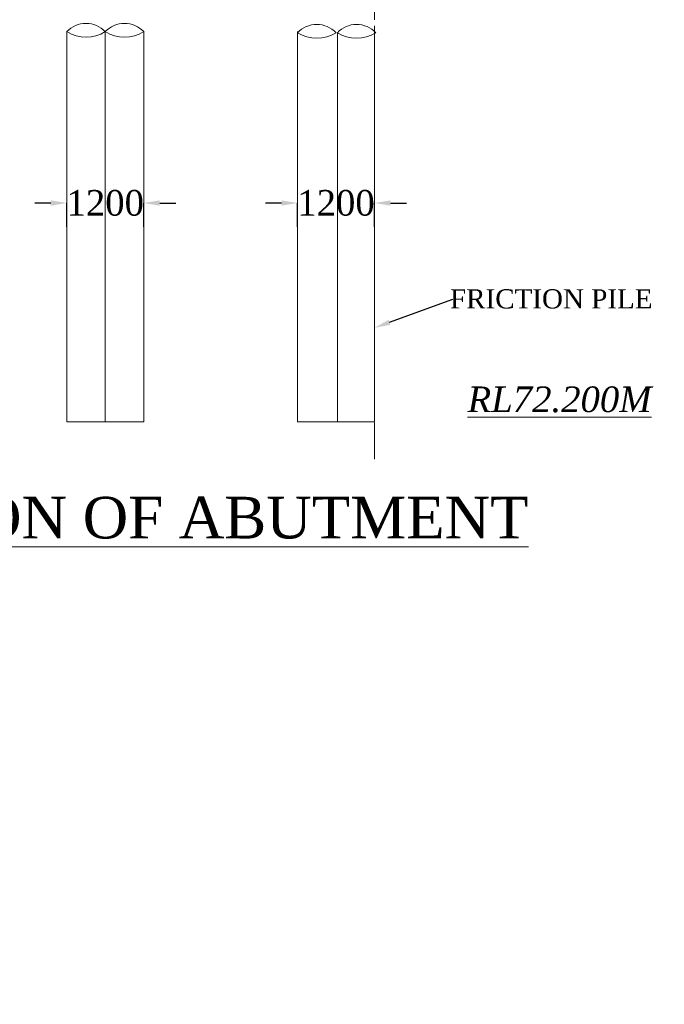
# Model space of a CAD drawing. Header units: millimetres. Extents: x -20950785 to 389010297, y -11535949 to 14056629.
# Tile 595 of 654: x 20117074 to 20137186, y -374468 to -343731. Entities that reach past the tile are written whole.
import ezdxf
from ezdxf import colors
from ezdxf.entities.mleader import LeaderData, LeaderLine
from ezdxf.math import Vec2, Vec3

# ---------------------------------------------------------------- set-up
doc = ezdxf.new("R2010")
doc.units = ezdxf.units.MM
doc.header["$LTSCALE"] = 60
doc.header["$MEASUREMENT"] = 0
doc.linetypes.add('CENTER2', pattern=[28.575, 19.05, -3.175, 3.175, -3.175])
doc.layers.add('TEX', color=6, linetype='Continuous')
doc.layers.add('TEXT', color=7, linetype='Continuous')
doc.styles.add('PDF Arial Bold', font='times.ttf')
doc.dimstyles.get("Standard").update_dxf_attribs({"dimtxt": 400, "dimasz": 215, "dimexe": 0.18, "dimexo": 0.0625, "dimgap": 0.09, "dimtad": 0, "dimtih": 1, "dimtoh": 1, "dimdec": 0, "dimzin": 4, "dimdsep": 46, "dimtxsty": 'Standard', "dimblk": 'OPEN90', "dimcen": 0, "dimadec": 0, "dimazin": 1, "dimtfac": 1, "dimtdec": 0, "dimtix": 1, "dimtofl": 0, "dimtmove": 0, "dimatfit": 3, "dimldrblk": 'OPEN30', "dimfxl": 1, "dimtolj": 1, "dimtzin": 0, "dimarcsym": 0})

# ---------------------------------------------------------------- blocks, each defined once
blk = doc.blocks.new('*D4042')
at = {"color": 0, "linetype": 'Continuous', "lineweight": -2, "ltscale": 2, "transparency": 16777216}
for p, q in [((20118043, -349454), (20117543, -349454)), ((20118543, -350197), (20118543, -349454)), ((20120943, -350197), (20120943, -349454)), ((20121443, -349454), (20121943, -349454))]:
    blk.add_line(p, q, dxfattribs=at)
at = {"color": 0, "linetype": 'Continuous', "lineweight": 9, "ltscale": 2, "transparency": 16777216}
for points in [[(20118043, -349371), (20118043, -349537), (20118543, -349454)], [(20121443, -349371), (20121443, -349537), (20120943, -349454)]]:
    blk.add_solid(points, dxfattribs=at)
at = {"layer": 'Defpoints', "color": 0, "linetype": 'Continuous', "lineweight": 9, "ltscale": 2, "transparency": 16777216}
for p in [(20120943, -349454), (20118543, -350197), (20120943, -350197)]:
    blk.add_point(p, dxfattribs=at)
at = {"color": 0, "linetype": 'Continuous', "lineweight": 9, "ltscale": 2, "transparency": 16777216, "insert": (20119743, -349454), "char_height": 500, "attachment_point": 5, "style": 'PDF Arial Bold'}
blk.add_mtext('\\A1;{\\H1.6x;1200}', dxfattribs=at)
blk = doc.blocks.new('*D4043')
at = {"color": 0, "linetype": 'Continuous', "lineweight": -2, "ltscale": 2, "transparency": 16777216}
for p, q in [((20118043, -349454), (20117543, -349454)), ((20118543, -350197), (20118543, -349454)), ((20120943, -350197), (20120943, -349454)), ((20121443, -349454), (20121943, -349454))]:
    blk.add_line(p, q, dxfattribs=at)
at = {"color": 0, "linetype": 'Continuous', "lineweight": 9, "ltscale": 2, "transparency": 16777216}
for points in [[(20118043, -349371), (20118043, -349537), (20118543, -349454)], [(20121443, -349371), (20121443, -349537), (20120943, -349454)]]:
    blk.add_solid(points, dxfattribs=at)
at = {"layer": 'Defpoints', "color": 0, "linetype": 'Continuous', "lineweight": 9, "ltscale": 2, "transparency": 16777216}
for p in [(20120943, -349454), (20118543, -350197), (20120943, -350197)]:
    blk.add_point(p, dxfattribs=at)
at = {"color": 0, "linetype": 'Continuous', "lineweight": 9, "ltscale": 2, "transparency": 16777216, "insert": (20119743, -349454), "char_height": 500, "attachment_point": 5, "style": 'PDF Arial Bold'}
blk.add_mtext('\\A1;{\\H1.6x;1200}', dxfattribs=at)
blk = doc.blocks.new('*D4044')
at = {"color": 0, "linetype": 'Continuous', "lineweight": -2, "ltscale": 2, "transparency": 16777216}
for p, q in [((20118043, -349454), (20117543, -349454)), ((20118543, -350197), (20118543, -349454)), ((20120943, -350197), (20120943, -349454)), ((20121443, -349454), (20121943, -349454))]:
    blk.add_line(p, q, dxfattribs=at)
at = {"color": 0, "linetype": 'Continuous', "lineweight": 9, "ltscale": 2, "transparency": 16777216}
for points in [[(20118043, -349371), (20118043, -349537), (20118543, -349454)], [(20121443, -349371), (20121443, -349537), (20120943, -349454)]]:
    blk.add_solid(points, dxfattribs=at)
at = {"layer": 'Defpoints', "color": 0, "linetype": 'Continuous', "lineweight": 9, "ltscale": 2, "transparency": 16777216}
for p in [(20120943, -349454), (20118543, -350197), (20120943, -350197)]:
    blk.add_point(p, dxfattribs=at)
at = {"color": 0, "linetype": 'Continuous', "lineweight": 9, "ltscale": 2, "transparency": 16777216, "insert": (20119743, -349454), "char_height": 500, "attachment_point": 5, "style": 'PDF Arial Bold'}
blk.add_mtext('\\A1;{\\H1.6x;1200}', dxfattribs=at)
blk = doc.blocks.new('*D4045')
at = {"color": 0, "linetype": 'Continuous', "lineweight": -2, "ltscale": 2, "transparency": 16777216}
for p, q in [((20118043, -349454), (20117543, -349454)), ((20118543, -350197), (20118543, -349454)), ((20120943, -350197), (20120943, -349454)), ((20121443, -349454), (20121943, -349454))]:
    blk.add_line(p, q, dxfattribs=at)
at = {"color": 0, "linetype": 'Continuous', "lineweight": 9, "ltscale": 2, "transparency": 16777216}
for points in [[(20118043, -349371), (20118043, -349537), (20118543, -349454)], [(20121443, -349371), (20121443, -349537), (20120943, -349454)]]:
    blk.add_solid(points, dxfattribs=at)
at = {"layer": 'Defpoints', "color": 0, "linetype": 'Continuous', "lineweight": 9, "ltscale": 2, "transparency": 16777216}
for p in [(20120943, -349454), (20118543, -350197), (20120943, -350197)]:
    blk.add_point(p, dxfattribs=at)
at = {"color": 0, "linetype": 'Continuous', "lineweight": 9, "ltscale": 2, "transparency": 16777216, "insert": (20119743, -349454), "char_height": 500, "attachment_point": 5, "style": 'PDF Arial Bold'}
blk.add_mtext('\\A1;{\\H1.6x;1200}', dxfattribs=at)
blk = doc.blocks.new('*D4046')
at = {"color": 0, "linetype": 'Continuous', "lineweight": -2, "ltscale": 2, "transparency": 16777216}
for p, q in [((20118043, -349454), (20117543, -349454)), ((20118543, -350197), (20118543, -349454)), ((20120943, -350197), (20120943, -349454)), ((20121443, -349454), (20121943, -349454))]:
    blk.add_line(p, q, dxfattribs=at)
at = {"color": 0, "linetype": 'Continuous', "lineweight": 9, "ltscale": 2, "transparency": 16777216}
for points in [[(20118043, -349371), (20118043, -349537), (20118543, -349454)], [(20121443, -349371), (20121443, -349537), (20120943, -349454)]]:
    blk.add_solid(points, dxfattribs=at)
at = {"layer": 'Defpoints', "color": 0, "linetype": 'Continuous', "lineweight": 9, "ltscale": 2, "transparency": 16777216}
for p in [(20120943, -349454), (20118543, -350197), (20120943, -350197)]:
    blk.add_point(p, dxfattribs=at)
at = {"color": 0, "linetype": 'Continuous', "lineweight": 9, "ltscale": 2, "transparency": 16777216, "insert": (20119743, -349454), "char_height": 500, "attachment_point": 5, "style": 'PDF Arial Bold'}
blk.add_mtext('\\A1;{\\H1.6x;1200}', dxfattribs=at)
blk = doc.blocks.new('*D4047')
at = {"color": 0, "linetype": 'Continuous', "lineweight": -2, "ltscale": 2, "transparency": 16777216}
for p, q in [((20118043, -349454), (20117543, -349454)), ((20118543, -350197), (20118543, -349454)), ((20120943, -350197), (20120943, -349454)), ((20121443, -349454), (20121943, -349454))]:
    blk.add_line(p, q, dxfattribs=at)
at = {"color": 0, "linetype": 'Continuous', "lineweight": 9, "ltscale": 2, "transparency": 16777216}
for points in [[(20118043, -349371), (20118043, -349537), (20118543, -349454)], [(20121443, -349371), (20121443, -349537), (20120943, -349454)]]:
    blk.add_solid(points, dxfattribs=at)
at = {"layer": 'Defpoints', "color": 0, "linetype": 'Continuous', "lineweight": 9, "ltscale": 2, "transparency": 16777216}
for p in [(20120943, -349454), (20118543, -350197), (20120943, -350197)]:
    blk.add_point(p, dxfattribs=at)
at = {"color": 0, "linetype": 'Continuous', "lineweight": 9, "ltscale": 2, "transparency": 16777216, "insert": (20119743, -349454), "char_height": 500, "attachment_point": 5, "style": 'PDF Arial Bold'}
blk.add_mtext('\\A1;{\\H1.6x;1200}', dxfattribs=at)
blk = doc.blocks.new('*D4048')
at = {"color": 0, "linetype": 'Continuous', "lineweight": -2, "ltscale": 2, "transparency": 16777216}
for p, q in [((20118043, -349454), (20117543, -349454)), ((20118543, -350197), (20118543, -349454)), ((20120943, -350197), (20120943, -349454)), ((20121443, -349454), (20121943, -349454))]:
    blk.add_line(p, q, dxfattribs=at)
at = {"color": 0, "linetype": 'Continuous', "lineweight": 9, "ltscale": 2, "transparency": 16777216}
for points in [[(20118043, -349371), (20118043, -349537), (20118543, -349454)], [(20121443, -349371), (20121443, -349537), (20120943, -349454)]]:
    blk.add_solid(points, dxfattribs=at)
at = {"layer": 'Defpoints', "color": 0, "linetype": 'Continuous', "lineweight": 9, "ltscale": 2, "transparency": 16777216}
for p in [(20120943, -349454), (20118543, -350197), (20120943, -350197)]:
    blk.add_point(p, dxfattribs=at)
at = {"color": 0, "linetype": 'Continuous', "lineweight": 9, "ltscale": 2, "transparency": 16777216, "insert": (20119743, -349454), "char_height": 500, "attachment_point": 5, "style": 'PDF Arial Bold'}
blk.add_mtext('\\A1;{\\H1.6x;1200}', dxfattribs=at)
blk = doc.blocks.new('*D4049')
at = {"color": 0, "linetype": 'Continuous', "lineweight": -2, "ltscale": 2, "transparency": 16777216}
for p, q in [((20118043, -349454), (20117543, -349454)), ((20118543, -350197), (20118543, -349454)), ((20120943, -350197), (20120943, -349454)), ((20121443, -349454), (20121943, -349454))]:
    blk.add_line(p, q, dxfattribs=at)
at = {"color": 0, "linetype": 'Continuous', "lineweight": 9, "ltscale": 2, "transparency": 16777216}
for points in [[(20118043, -349371), (20118043, -349537), (20118543, -349454)], [(20121443, -349371), (20121443, -349537), (20120943, -349454)]]:
    blk.add_solid(points, dxfattribs=at)
at = {"layer": 'Defpoints', "color": 0, "linetype": 'Continuous', "lineweight": 9, "ltscale": 2, "transparency": 16777216}
for p in [(20120943, -349454), (20118543, -350197), (20120943, -350197)]:
    blk.add_point(p, dxfattribs=at)
at = {"color": 0, "linetype": 'Continuous', "lineweight": 9, "ltscale": 2, "transparency": 16777216, "insert": (20119743, -349454), "char_height": 500, "attachment_point": 5, "style": 'PDF Arial Bold'}
blk.add_mtext('\\A1;{\\H1.6x;1200}', dxfattribs=at)
blk = doc.blocks.new('*D4050')
at = {"color": 0, "linetype": 'Continuous', "lineweight": -2, "ltscale": 2, "transparency": 16777216}
for p, q in [((20118043, -349454), (20117543, -349454)), ((20118543, -350197), (20118543, -349454)), ((20120943, -350197), (20120943, -349454)), ((20121443, -349454), (20121943, -349454))]:
    blk.add_line(p, q, dxfattribs=at)
at = {"color": 0, "linetype": 'Continuous', "lineweight": 9, "ltscale": 2, "transparency": 16777216}
for points in [[(20118043, -349371), (20118043, -349537), (20118543, -349454)], [(20121443, -349371), (20121443, -349537), (20120943, -349454)]]:
    blk.add_solid(points, dxfattribs=at)
at = {"layer": 'Defpoints', "color": 0, "linetype": 'Continuous', "lineweight": 9, "ltscale": 2, "transparency": 16777216}
for p in [(20120943, -349454), (20118543, -350197), (20120943, -350197)]:
    blk.add_point(p, dxfattribs=at)
at = {"color": 0, "linetype": 'Continuous', "lineweight": 9, "ltscale": 2, "transparency": 16777216, "insert": (20119743, -349454), "char_height": 500, "attachment_point": 5, "style": 'PDF Arial Bold'}
blk.add_mtext('\\A1;{\\H1.6x;1200}', dxfattribs=at)
blk = doc.blocks.new('*D4051')
at = {"color": 0, "linetype": 'Continuous', "lineweight": -2, "ltscale": 2, "transparency": 16777216}
for p, q in [((20118043, -349454), (20117543, -349454)), ((20118543, -350197), (20118543, -349454)), ((20120943, -350197), (20120943, -349454)), ((20121443, -349454), (20121943, -349454))]:
    blk.add_line(p, q, dxfattribs=at)
at = {"color": 0, "linetype": 'Continuous', "lineweight": 9, "ltscale": 2, "transparency": 16777216}
for points in [[(20118043, -349371), (20118043, -349537), (20118543, -349454)], [(20121443, -349371), (20121443, -349537), (20120943, -349454)]]:
    blk.add_solid(points, dxfattribs=at)
at = {"layer": 'Defpoints', "color": 0, "linetype": 'Continuous', "lineweight": 9, "ltscale": 2, "transparency": 16777216}
for p in [(20120943, -349454), (20118543, -350197), (20120943, -350197)]:
    blk.add_point(p, dxfattribs=at)
at = {"color": 0, "linetype": 'Continuous', "lineweight": 9, "ltscale": 2, "transparency": 16777216, "insert": (20119743, -349454), "char_height": 500, "attachment_point": 5, "style": 'PDF Arial Bold'}
blk.add_mtext('\\A1;{\\H1.6x;1200}', dxfattribs=at)
blk = doc.blocks.new('*D4052')
at = {"color": 0, "linetype": 'Continuous', "lineweight": -2, "ltscale": 2, "transparency": 16777216}
for p, q in [((20118043, -349454), (20117543, -349454)), ((20118543, -350197), (20118543, -349454)), ((20120943, -350197), (20120943, -349454)), ((20121443, -349454), (20121943, -349454))]:
    blk.add_line(p, q, dxfattribs=at)
at = {"color": 0, "linetype": 'Continuous', "lineweight": 9, "ltscale": 2, "transparency": 16777216}
for points in [[(20118043, -349371), (20118043, -349537), (20118543, -349454)], [(20121443, -349371), (20121443, -349537), (20120943, -349454)]]:
    blk.add_solid(points, dxfattribs=at)
at = {"layer": 'Defpoints', "color": 0, "linetype": 'Continuous', "lineweight": 9, "ltscale": 2, "transparency": 16777216}
for p in [(20120943, -349454), (20118543, -350197), (20120943, -350197)]:
    blk.add_point(p, dxfattribs=at)
at = {"color": 0, "linetype": 'Continuous', "lineweight": 9, "ltscale": 2, "transparency": 16777216, "insert": (20119743, -349454), "char_height": 500, "attachment_point": 5, "style": 'PDF Arial Bold'}
blk.add_mtext('\\A1;{\\H1.6x;1200}', dxfattribs=at)
blk = doc.blocks.new('*D4053')
at = {"color": 0, "linetype": 'Continuous', "lineweight": -2, "ltscale": 2, "transparency": 16777216}
for p, q in [((20118043, -349454), (20117543, -349454)), ((20118543, -350197), (20118543, -349454)), ((20120943, -350197), (20120943, -349454)), ((20121443, -349454), (20121943, -349454))]:
    blk.add_line(p, q, dxfattribs=at)
at = {"color": 0, "linetype": 'Continuous', "lineweight": 9, "ltscale": 2, "transparency": 16777216}
for points in [[(20118043, -349371), (20118043, -349537), (20118543, -349454)], [(20121443, -349371), (20121443, -349537), (20120943, -349454)]]:
    blk.add_solid(points, dxfattribs=at)
at = {"layer": 'Defpoints', "color": 0, "linetype": 'Continuous', "lineweight": 9, "ltscale": 2, "transparency": 16777216}
for p in [(20120943, -349454), (20118543, -350197), (20120943, -350197)]:
    blk.add_point(p, dxfattribs=at)
at = {"color": 0, "linetype": 'Continuous', "lineweight": 9, "ltscale": 2, "transparency": 16777216, "insert": (20119743, -349454), "char_height": 500, "attachment_point": 5, "style": 'PDF Arial Bold'}
blk.add_mtext('\\A1;{\\H1.6x;1200}', dxfattribs=at)
blk = doc.blocks.new('*D4054')
at = {"color": 0, "linetype": 'Continuous', "lineweight": -2, "ltscale": 2, "transparency": 16777216}
for p, q in [((20118043, -349454), (20117543, -349454)), ((20118543, -350197), (20118543, -349454)), ((20120943, -350197), (20120943, -349454)), ((20121443, -349454), (20121943, -349454))]:
    blk.add_line(p, q, dxfattribs=at)
at = {"color": 0, "linetype": 'Continuous', "lineweight": 9, "ltscale": 2, "transparency": 16777216}
for points in [[(20118043, -349371), (20118043, -349537), (20118543, -349454)], [(20121443, -349371), (20121443, -349537), (20120943, -349454)]]:
    blk.add_solid(points, dxfattribs=at)
at = {"layer": 'Defpoints', "color": 0, "linetype": 'Continuous', "lineweight": 9, "ltscale": 2, "transparency": 16777216}
for p in [(20120943, -349454), (20118543, -350197), (20120943, -350197)]:
    blk.add_point(p, dxfattribs=at)
at = {"color": 0, "linetype": 'Continuous', "lineweight": 9, "ltscale": 2, "transparency": 16777216, "insert": (20119743, -349454), "char_height": 500, "attachment_point": 5, "style": 'PDF Arial Bold'}
blk.add_mtext('\\A1;{\\H1.6x;1200}', dxfattribs=at)
blk = doc.blocks.new('*D4055')
at = {"color": 0, "linetype": 'Continuous', "lineweight": -2, "ltscale": 2, "transparency": 16777216}
for p, q in [((20118043, -349454), (20117543, -349454)), ((20118543, -350197), (20118543, -349454)), ((20120943, -350197), (20120943, -349454)), ((20121443, -349454), (20121943, -349454))]:
    blk.add_line(p, q, dxfattribs=at)
at = {"color": 0, "linetype": 'Continuous', "lineweight": 9, "ltscale": 2, "transparency": 16777216}
for points in [[(20118043, -349371), (20118043, -349537), (20118543, -349454)], [(20121443, -349371), (20121443, -349537), (20120943, -349454)]]:
    blk.add_solid(points, dxfattribs=at)
at = {"layer": 'Defpoints', "color": 0, "linetype": 'Continuous', "lineweight": 9, "ltscale": 2, "transparency": 16777216}
for p in [(20120943, -349454), (20118543, -350197), (20120943, -350197)]:
    blk.add_point(p, dxfattribs=at)
at = {"color": 0, "linetype": 'Continuous', "lineweight": 9, "ltscale": 2, "transparency": 16777216, "insert": (20119743, -349454), "char_height": 500, "attachment_point": 5, "style": 'PDF Arial Bold'}
blk.add_mtext('\\A1;{\\H1.6x;1200}', dxfattribs=at)
blk = doc.blocks.new('*D4056')
at = {"color": 0, "linetype": 'Continuous', "lineweight": -2, "ltscale": 2, "transparency": 16777216}
for p, q in [((20118043, -349454), (20117543, -349454)), ((20118543, -350197), (20118543, -349454)), ((20120943, -350197), (20120943, -349454)), ((20121443, -349454), (20121943, -349454))]:
    blk.add_line(p, q, dxfattribs=at)
at = {"color": 0, "linetype": 'Continuous', "lineweight": 9, "ltscale": 2, "transparency": 16777216}
for points in [[(20118043, -349371), (20118043, -349537), (20118543, -349454)], [(20121443, -349371), (20121443, -349537), (20120943, -349454)]]:
    blk.add_solid(points, dxfattribs=at)
at = {"layer": 'Defpoints', "color": 0, "linetype": 'Continuous', "lineweight": 9, "ltscale": 2, "transparency": 16777216}
for p in [(20120943, -349454), (20118543, -350197), (20120943, -350197)]:
    blk.add_point(p, dxfattribs=at)
at = {"color": 0, "linetype": 'Continuous', "lineweight": 9, "ltscale": 2, "transparency": 16777216, "insert": (20119743, -349454), "char_height": 500, "attachment_point": 5, "style": 'PDF Arial Bold'}
blk.add_mtext('\\A1;{\\H1.6x;1200}', dxfattribs=at)
blk = doc.blocks.new('*D4057')
at = {"color": 0, "linetype": 'Continuous', "lineweight": -2, "ltscale": 2, "transparency": 16777216}
for p, q in [((20118043, -349454), (20117543, -349454)), ((20118543, -350197), (20118543, -349454)), ((20120943, -350197), (20120943, -349454)), ((20121443, -349454), (20121943, -349454))]:
    blk.add_line(p, q, dxfattribs=at)
at = {"color": 0, "linetype": 'Continuous', "lineweight": 9, "ltscale": 2, "transparency": 16777216}
for points in [[(20118043, -349371), (20118043, -349537), (20118543, -349454)], [(20121443, -349371), (20121443, -349537), (20120943, -349454)]]:
    blk.add_solid(points, dxfattribs=at)
at = {"layer": 'Defpoints', "color": 0, "linetype": 'Continuous', "lineweight": 9, "ltscale": 2, "transparency": 16777216}
for p in [(20120943, -349454), (20118543, -350197), (20120943, -350197)]:
    blk.add_point(p, dxfattribs=at)
at = {"color": 0, "linetype": 'Continuous', "lineweight": 9, "ltscale": 2, "transparency": 16777216, "insert": (20119743, -349454), "char_height": 500, "attachment_point": 5, "style": 'PDF Arial Bold'}
blk.add_mtext('\\A1;{\\H1.6x;1200}', dxfattribs=at)
blk = doc.blocks.new('*D4058')
at = {"color": 0, "linetype": 'Continuous', "lineweight": -2, "ltscale": 2, "transparency": 16777216}
for p, q in [((20125243, -349454), (20124743, -349454)), ((20125743, -350197), (20125743, -349454)), ((20128143, -350197), (20128143, -349454)), ((20128643, -349454), (20129143, -349454))]:
    blk.add_line(p, q, dxfattribs=at)
at = {"color": 0, "linetype": 'Continuous', "lineweight": 9, "ltscale": 2, "transparency": 16777216}
for points in [[(20125243, -349371), (20125243, -349537), (20125743, -349454)], [(20128643, -349371), (20128643, -349537), (20128143, -349454)]]:
    blk.add_solid(points, dxfattribs=at)
at = {"layer": 'Defpoints', "color": 0, "linetype": 'Continuous', "lineweight": 9, "ltscale": 2, "transparency": 16777216}
for p in [(20128143, -349454), (20125743, -350197), (20128143, -350197)]:
    blk.add_point(p, dxfattribs=at)
at = {"color": 0, "linetype": 'Continuous', "lineweight": 9, "ltscale": 2, "transparency": 16777216, "insert": (20126943, -349454), "char_height": 500, "attachment_point": 5, "style": 'PDF Arial Bold'}
blk.add_mtext('\\A1;{\\H1.6x;1200}', dxfattribs=at)
blk = doc.blocks.new('*D4059')
at = {"color": 0, "linetype": 'Continuous', "lineweight": -2, "ltscale": 2, "transparency": 16777216}
for p, q in [((20125243, -349454), (20124743, -349454)), ((20125743, -350197), (20125743, -349454)), ((20128143, -350197), (20128143, -349454)), ((20128643, -349454), (20129143, -349454))]:
    blk.add_line(p, q, dxfattribs=at)
at = {"color": 0, "linetype": 'Continuous', "lineweight": 9, "ltscale": 2, "transparency": 16777216}
for points in [[(20125243, -349371), (20125243, -349537), (20125743, -349454)], [(20128643, -349371), (20128643, -349537), (20128143, -349454)]]:
    blk.add_solid(points, dxfattribs=at)
at = {"layer": 'Defpoints', "color": 0, "linetype": 'Continuous', "lineweight": 9, "ltscale": 2, "transparency": 16777216}
for p in [(20128143, -349454), (20125743, -350197), (20128143, -350197)]:
    blk.add_point(p, dxfattribs=at)
at = {"color": 0, "linetype": 'Continuous', "lineweight": 9, "ltscale": 2, "transparency": 16777216, "insert": (20126943, -349454), "char_height": 500, "attachment_point": 5, "style": 'PDF Arial Bold'}
blk.add_mtext('\\A1;{\\H1.6x;1200}', dxfattribs=at)
blk = doc.blocks.new('*D4060')
at = {"color": 0, "linetype": 'Continuous', "lineweight": -2, "ltscale": 2, "transparency": 16777216}
for p, q in [((20125243, -349454), (20124743, -349454)), ((20125743, -350197), (20125743, -349454)), ((20128143, -350197), (20128143, -349454)), ((20128643, -349454), (20129143, -349454))]:
    blk.add_line(p, q, dxfattribs=at)
at = {"color": 0, "linetype": 'Continuous', "lineweight": 9, "ltscale": 2, "transparency": 16777216}
for points in [[(20125243, -349371), (20125243, -349537), (20125743, -349454)], [(20128643, -349371), (20128643, -349537), (20128143, -349454)]]:
    blk.add_solid(points, dxfattribs=at)
at = {"layer": 'Defpoints', "color": 0, "linetype": 'Continuous', "lineweight": 9, "ltscale": 2, "transparency": 16777216}
for p in [(20128143, -349454), (20125743, -350197), (20128143, -350197)]:
    blk.add_point(p, dxfattribs=at)
at = {"color": 0, "linetype": 'Continuous', "lineweight": 9, "ltscale": 2, "transparency": 16777216, "insert": (20126943, -349454), "char_height": 500, "attachment_point": 5, "style": 'PDF Arial Bold'}
blk.add_mtext('\\A1;{\\H1.6x;1200}', dxfattribs=at)
blk = doc.blocks.new('*D4061')
at = {"color": 0, "linetype": 'Continuous', "lineweight": -2, "ltscale": 2, "transparency": 16777216}
for p, q in [((20125243, -349454), (20124743, -349454)), ((20125743, -350197), (20125743, -349454)), ((20128143, -350197), (20128143, -349454)), ((20128643, -349454), (20129143, -349454))]:
    blk.add_line(p, q, dxfattribs=at)
at = {"color": 0, "linetype": 'Continuous', "lineweight": 9, "ltscale": 2, "transparency": 16777216}
for points in [[(20125243, -349371), (20125243, -349537), (20125743, -349454)], [(20128643, -349371), (20128643, -349537), (20128143, -349454)]]:
    blk.add_solid(points, dxfattribs=at)
at = {"layer": 'Defpoints', "color": 0, "linetype": 'Continuous', "lineweight": 9, "ltscale": 2, "transparency": 16777216}
for p in [(20128143, -349454), (20125743, -350197), (20128143, -350197)]:
    blk.add_point(p, dxfattribs=at)
at = {"color": 0, "linetype": 'Continuous', "lineweight": 9, "ltscale": 2, "transparency": 16777216, "insert": (20126943, -349454), "char_height": 500, "attachment_point": 5, "style": 'PDF Arial Bold'}
blk.add_mtext('\\A1;{\\H1.6x;1200}', dxfattribs=at)
blk = doc.blocks.new('*D4062')
at = {"color": 0, "linetype": 'Continuous', "lineweight": -2, "ltscale": 2, "transparency": 16777216}
for p, q in [((20125243, -349454), (20124743, -349454)), ((20125743, -350197), (20125743, -349454)), ((20128143, -350197), (20128143, -349454)), ((20128643, -349454), (20129143, -349454))]:
    blk.add_line(p, q, dxfattribs=at)
at = {"color": 0, "linetype": 'Continuous', "lineweight": 9, "ltscale": 2, "transparency": 16777216}
for points in [[(20125243, -349371), (20125243, -349537), (20125743, -349454)], [(20128643, -349371), (20128643, -349537), (20128143, -349454)]]:
    blk.add_solid(points, dxfattribs=at)
at = {"layer": 'Defpoints', "color": 0, "linetype": 'Continuous', "lineweight": 9, "ltscale": 2, "transparency": 16777216}
for p in [(20128143, -349454), (20125743, -350197), (20128143, -350197)]:
    blk.add_point(p, dxfattribs=at)
at = {"color": 0, "linetype": 'Continuous', "lineweight": 9, "ltscale": 2, "transparency": 16777216, "insert": (20126943, -349454), "char_height": 500, "attachment_point": 5, "style": 'PDF Arial Bold'}
blk.add_mtext('\\A1;{\\H1.6x;1200}', dxfattribs=at)
blk = doc.blocks.new('*D4063')
at = {"color": 0, "linetype": 'Continuous', "lineweight": -2, "ltscale": 2, "transparency": 16777216}
for p, q in [((20125243, -349454), (20124743, -349454)), ((20125743, -350197), (20125743, -349454)), ((20128143, -350197), (20128143, -349454)), ((20128643, -349454), (20129143, -349454))]:
    blk.add_line(p, q, dxfattribs=at)
at = {"color": 0, "linetype": 'Continuous', "lineweight": 9, "ltscale": 2, "transparency": 16777216}
for points in [[(20125243, -349371), (20125243, -349537), (20125743, -349454)], [(20128643, -349371), (20128643, -349537), (20128143, -349454)]]:
    blk.add_solid(points, dxfattribs=at)
at = {"layer": 'Defpoints', "color": 0, "linetype": 'Continuous', "lineweight": 9, "ltscale": 2, "transparency": 16777216}
for p in [(20128143, -349454), (20125743, -350197), (20128143, -350197)]:
    blk.add_point(p, dxfattribs=at)
at = {"color": 0, "linetype": 'Continuous', "lineweight": 9, "ltscale": 2, "transparency": 16777216, "insert": (20126943, -349454), "char_height": 500, "attachment_point": 5, "style": 'PDF Arial Bold'}
blk.add_mtext('\\A1;{\\H1.6x;1200}', dxfattribs=at)
blk = doc.blocks.new('*D4064')
at = {"color": 0, "linetype": 'Continuous', "lineweight": -2, "ltscale": 2, "transparency": 16777216}
for p, q in [((20125243, -349454), (20124743, -349454)), ((20125743, -350197), (20125743, -349454)), ((20128143, -350197), (20128143, -349454)), ((20128643, -349454), (20129143, -349454))]:
    blk.add_line(p, q, dxfattribs=at)
at = {"color": 0, "linetype": 'Continuous', "lineweight": 9, "ltscale": 2, "transparency": 16777216}
for points in [[(20125243, -349371), (20125243, -349537), (20125743, -349454)], [(20128643, -349371), (20128643, -349537), (20128143, -349454)]]:
    blk.add_solid(points, dxfattribs=at)
at = {"layer": 'Defpoints', "color": 0, "linetype": 'Continuous', "lineweight": 9, "ltscale": 2, "transparency": 16777216}
for p in [(20128143, -349454), (20125743, -350197), (20128143, -350197)]:
    blk.add_point(p, dxfattribs=at)
at = {"color": 0, "linetype": 'Continuous', "lineweight": 9, "ltscale": 2, "transparency": 16777216, "insert": (20126943, -349454), "char_height": 500, "attachment_point": 5, "style": 'PDF Arial Bold'}
blk.add_mtext('\\A1;{\\H1.6x;1200}', dxfattribs=at)
blk = doc.blocks.new('*D4065')
at = {"color": 0, "linetype": 'Continuous', "lineweight": -2, "ltscale": 2, "transparency": 16777216}
for p, q in [((20125243, -349454), (20124743, -349454)), ((20125743, -350197), (20125743, -349454)), ((20128143, -350197), (20128143, -349454)), ((20128643, -349454), (20129143, -349454))]:
    blk.add_line(p, q, dxfattribs=at)
at = {"color": 0, "linetype": 'Continuous', "lineweight": 9, "ltscale": 2, "transparency": 16777216}
for points in [[(20125243, -349371), (20125243, -349537), (20125743, -349454)], [(20128643, -349371), (20128643, -349537), (20128143, -349454)]]:
    blk.add_solid(points, dxfattribs=at)
at = {"layer": 'Defpoints', "color": 0, "linetype": 'Continuous', "lineweight": 9, "ltscale": 2, "transparency": 16777216}
for p in [(20128143, -349454), (20125743, -350197), (20128143, -350197)]:
    blk.add_point(p, dxfattribs=at)
at = {"color": 0, "linetype": 'Continuous', "lineweight": 9, "ltscale": 2, "transparency": 16777216, "insert": (20126943, -349454), "char_height": 500, "attachment_point": 5, "style": 'PDF Arial Bold'}
blk.add_mtext('\\A1;{\\H1.6x;1200}', dxfattribs=at)
blk = doc.blocks.new('*D4066')
at = {"color": 0, "linetype": 'Continuous', "lineweight": -2, "ltscale": 2, "transparency": 16777216}
for p, q in [((20125243, -349454), (20124743, -349454)), ((20125743, -350197), (20125743, -349454)), ((20128143, -350197), (20128143, -349454)), ((20128643, -349454), (20129143, -349454))]:
    blk.add_line(p, q, dxfattribs=at)
at = {"color": 0, "linetype": 'Continuous', "lineweight": 9, "ltscale": 2, "transparency": 16777216}
for points in [[(20125243, -349371), (20125243, -349537), (20125743, -349454)], [(20128643, -349371), (20128643, -349537), (20128143, -349454)]]:
    blk.add_solid(points, dxfattribs=at)
at = {"layer": 'Defpoints', "color": 0, "linetype": 'Continuous', "lineweight": 9, "ltscale": 2, "transparency": 16777216}
for p in [(20128143, -349454), (20125743, -350197), (20128143, -350197)]:
    blk.add_point(p, dxfattribs=at)
at = {"color": 0, "linetype": 'Continuous', "lineweight": 9, "ltscale": 2, "transparency": 16777216, "insert": (20126943, -349454), "char_height": 500, "attachment_point": 5, "style": 'PDF Arial Bold'}
blk.add_mtext('\\A1;{\\H1.6x;1200}', dxfattribs=at)
blk = doc.blocks.new('*D4067')
at = {"color": 0, "linetype": 'Continuous', "lineweight": -2, "ltscale": 2, "transparency": 16777216}
for p, q in [((20125243, -349454), (20124743, -349454)), ((20125743, -350197), (20125743, -349454)), ((20128143, -350197), (20128143, -349454)), ((20128643, -349454), (20129143, -349454))]:
    blk.add_line(p, q, dxfattribs=at)
at = {"color": 0, "linetype": 'Continuous', "lineweight": 9, "ltscale": 2, "transparency": 16777216}
for points in [[(20125243, -349371), (20125243, -349537), (20125743, -349454)], [(20128643, -349371), (20128643, -349537), (20128143, -349454)]]:
    blk.add_solid(points, dxfattribs=at)
at = {"layer": 'Defpoints', "color": 0, "linetype": 'Continuous', "lineweight": 9, "ltscale": 2, "transparency": 16777216}
for p in [(20128143, -349454), (20125743, -350197), (20128143, -350197)]:
    blk.add_point(p, dxfattribs=at)
at = {"color": 0, "linetype": 'Continuous', "lineweight": 9, "ltscale": 2, "transparency": 16777216, "insert": (20126943, -349454), "char_height": 500, "attachment_point": 5, "style": 'PDF Arial Bold'}
blk.add_mtext('\\A1;{\\H1.6x;1200}', dxfattribs=at)
blk = doc.blocks.new('*D4068')
at = {"color": 0, "linetype": 'Continuous', "lineweight": -2, "ltscale": 2, "transparency": 16777216}
for p, q in [((20125243, -349454), (20124743, -349454)), ((20125743, -350197), (20125743, -349454)), ((20128143, -350197), (20128143, -349454)), ((20128643, -349454), (20129143, -349454))]:
    blk.add_line(p, q, dxfattribs=at)
at = {"color": 0, "linetype": 'Continuous', "lineweight": 9, "ltscale": 2, "transparency": 16777216}
for points in [[(20125243, -349371), (20125243, -349537), (20125743, -349454)], [(20128643, -349371), (20128643, -349537), (20128143, -349454)]]:
    blk.add_solid(points, dxfattribs=at)
at = {"layer": 'Defpoints', "color": 0, "linetype": 'Continuous', "lineweight": 9, "ltscale": 2, "transparency": 16777216}
for p in [(20128143, -349454), (20125743, -350197), (20128143, -350197)]:
    blk.add_point(p, dxfattribs=at)
at = {"color": 0, "linetype": 'Continuous', "lineweight": 9, "ltscale": 2, "transparency": 16777216, "insert": (20126943, -349454), "char_height": 500, "attachment_point": 5, "style": 'PDF Arial Bold'}
blk.add_mtext('\\A1;{\\H1.6x;1200}', dxfattribs=at)
blk = doc.blocks.new('*D4069')
at = {"color": 0, "linetype": 'Continuous', "lineweight": -2, "ltscale": 2, "transparency": 16777216}
for p, q in [((20125243, -349454), (20124743, -349454)), ((20125743, -350197), (20125743, -349454)), ((20128143, -350197), (20128143, -349454)), ((20128643, -349454), (20129143, -349454))]:
    blk.add_line(p, q, dxfattribs=at)
at = {"color": 0, "linetype": 'Continuous', "lineweight": 9, "ltscale": 2, "transparency": 16777216}
for points in [[(20125243, -349371), (20125243, -349537), (20125743, -349454)], [(20128643, -349371), (20128643, -349537), (20128143, -349454)]]:
    blk.add_solid(points, dxfattribs=at)
at = {"layer": 'Defpoints', "color": 0, "linetype": 'Continuous', "lineweight": 9, "ltscale": 2, "transparency": 16777216}
for p in [(20128143, -349454), (20125743, -350197), (20128143, -350197)]:
    blk.add_point(p, dxfattribs=at)
at = {"color": 0, "linetype": 'Continuous', "lineweight": 9, "ltscale": 2, "transparency": 16777216, "insert": (20126943, -349454), "char_height": 500, "attachment_point": 5, "style": 'PDF Arial Bold'}
blk.add_mtext('\\A1;{\\H1.6x;1200}', dxfattribs=at)
blk = doc.blocks.new('*D4070')
at = {"color": 0, "linetype": 'Continuous', "lineweight": -2, "ltscale": 2, "transparency": 16777216}
for p, q in [((20125243, -349454), (20124743, -349454)), ((20125743, -350197), (20125743, -349454)), ((20128143, -350197), (20128143, -349454)), ((20128643, -349454), (20129143, -349454))]:
    blk.add_line(p, q, dxfattribs=at)
at = {"color": 0, "linetype": 'Continuous', "lineweight": 9, "ltscale": 2, "transparency": 16777216}
for points in [[(20125243, -349371), (20125243, -349537), (20125743, -349454)], [(20128643, -349371), (20128643, -349537), (20128143, -349454)]]:
    blk.add_solid(points, dxfattribs=at)
at = {"layer": 'Defpoints', "color": 0, "linetype": 'Continuous', "lineweight": 9, "ltscale": 2, "transparency": 16777216}
for p in [(20128143, -349454), (20125743, -350197), (20128143, -350197)]:
    blk.add_point(p, dxfattribs=at)
at = {"color": 0, "linetype": 'Continuous', "lineweight": 9, "ltscale": 2, "transparency": 16777216, "insert": (20126943, -349454), "char_height": 500, "attachment_point": 5, "style": 'PDF Arial Bold'}
blk.add_mtext('\\A1;{\\H1.6x;1200}', dxfattribs=at)
blk = doc.blocks.new('*D4071')
at = {"color": 0, "linetype": 'Continuous', "lineweight": -2, "ltscale": 2, "transparency": 16777216}
for p, q in [((20125243, -349454), (20124743, -349454)), ((20125743, -350197), (20125743, -349454)), ((20128143, -350197), (20128143, -349454)), ((20128643, -349454), (20129143, -349454))]:
    blk.add_line(p, q, dxfattribs=at)
at = {"color": 0, "linetype": 'Continuous', "lineweight": 9, "ltscale": 2, "transparency": 16777216}
for points in [[(20125243, -349371), (20125243, -349537), (20125743, -349454)], [(20128643, -349371), (20128643, -349537), (20128143, -349454)]]:
    blk.add_solid(points, dxfattribs=at)
at = {"layer": 'Defpoints', "color": 0, "linetype": 'Continuous', "lineweight": 9, "ltscale": 2, "transparency": 16777216}
for p in [(20128143, -349454), (20125743, -350197), (20128143, -350197)]:
    blk.add_point(p, dxfattribs=at)
at = {"color": 0, "linetype": 'Continuous', "lineweight": 9, "ltscale": 2, "transparency": 16777216, "insert": (20126943, -349454), "char_height": 500, "attachment_point": 5, "style": 'PDF Arial Bold'}
blk.add_mtext('\\A1;{\\H1.6x;1200}', dxfattribs=at)
blk = doc.blocks.new('*D4072')
at = {"color": 0, "linetype": 'Continuous', "lineweight": -2, "ltscale": 2, "transparency": 16777216}
for p, q in [((20125243, -349454), (20124743, -349454)), ((20125743, -350197), (20125743, -349454)), ((20128143, -350197), (20128143, -349454)), ((20128643, -349454), (20129143, -349454))]:
    blk.add_line(p, q, dxfattribs=at)
at = {"color": 0, "linetype": 'Continuous', "lineweight": 9, "ltscale": 2, "transparency": 16777216}
for points in [[(20125243, -349371), (20125243, -349537), (20125743, -349454)], [(20128643, -349371), (20128643, -349537), (20128143, -349454)]]:
    blk.add_solid(points, dxfattribs=at)
at = {"layer": 'Defpoints', "color": 0, "linetype": 'Continuous', "lineweight": 9, "ltscale": 2, "transparency": 16777216}
for p in [(20128143, -349454), (20125743, -350197), (20128143, -350197)]:
    blk.add_point(p, dxfattribs=at)
at = {"color": 0, "linetype": 'Continuous', "lineweight": 9, "ltscale": 2, "transparency": 16777216, "insert": (20126943, -349454), "char_height": 500, "attachment_point": 5, "style": 'PDF Arial Bold'}
blk.add_mtext('\\A1;{\\H1.6x;1200}', dxfattribs=at)
blk = doc.blocks.new('*D4073')
at = {"color": 0, "linetype": 'Continuous', "lineweight": -2, "ltscale": 2, "transparency": 16777216}
for p, q in [((20125243, -349454), (20124743, -349454)), ((20125743, -350197), (20125743, -349454)), ((20128143, -350197), (20128143, -349454)), ((20128643, -349454), (20129143, -349454))]:
    blk.add_line(p, q, dxfattribs=at)
at = {"color": 0, "linetype": 'Continuous', "lineweight": 9, "ltscale": 2, "transparency": 16777216}
for points in [[(20125243, -349371), (20125243, -349537), (20125743, -349454)], [(20128643, -349371), (20128643, -349537), (20128143, -349454)]]:
    blk.add_solid(points, dxfattribs=at)
at = {"layer": 'Defpoints', "color": 0, "linetype": 'Continuous', "lineweight": 9, "ltscale": 2, "transparency": 16777216}
for p in [(20128143, -349454), (20125743, -350197), (20128143, -350197)]:
    blk.add_point(p, dxfattribs=at)
at = {"color": 0, "linetype": 'Continuous', "lineweight": 9, "ltscale": 2, "transparency": 16777216, "insert": (20126943, -349454), "char_height": 500, "attachment_point": 5, "style": 'PDF Arial Bold'}
blk.add_mtext('\\A1;{\\H1.6x;1200}', dxfattribs=at)

msp = doc.modelspace()

# ---------------------------------------------------------------- linework, layer by layer
at = {"linetype": 'CENTER2', "lineweight": 9}
msp.add_line((20128143.12, -357452.7), (20128143.12, -317684.01), dxfattribs=at)
at = {"color": 7, "linetype": 'Continuous', "lineweight": 9}
for p, q in [((20118543.12, -356289.36), (20118543.12, -344104.36)), ((20120943.12, -356289.36), (20120943.12, -344104.36)), ((20125743.12, -356289.36), (20125743.12, -344104.36)), ((20128143.12, -356289.36), (20128143.12, -344104.36)), ((20128143.12, -353351), (20128143.12, -352809.41))]:
    msp.add_line(p, q, dxfattribs=at)
at = {"color": 7, "linetype": 'Continuous', "lineweight": 9, "ltscale": 2}
for p, q in [((20118543.12, -356289.36), (20120943.12, -356289.36)), ((20125743.12, -356289.36), (20128143.12, -356289.36))]:
    msp.add_line(p, q, dxfattribs=at)
msp.add_circle((20251548.54, -371605.81), 347474.95, dxfattribs=at)
at = {"color": 7, "linetype": 'Continuous', "lineweight": 9}
for centre, radius, start, end in [((20119143.12, -344669.74), 824.41, 43.298588, 136.701412), ((20120343.12, -344669.74), 824.41, 43.298588, 136.701412), ((20126343.12, -344703.42), 824.41, 43.298588, 136.701412), ((20127585.01, -344703.42), 824.41, 43.298588, 136.701412), ((20119143.12, -343154.57), 1123.43, 237.718709, 302.281291), ((20120343.12, -343154.57), 1123.43, 237.718709, 302.281291), ((20126343.12, -343188.24), 1123.43, 237.718709, 302.281291), ((20127585.01, -343188.24), 1123.43, 237.718709, 302.281291)]:
    msp.add_arc(centre, radius, start, end, dxfattribs=at)
at = {"layer": 'TEXT', "color": 7, "linetype": 'Continuous', "lineweight": 9, "ltscale": 1000}
for p, q in [((20119743.12, -356289.36), (20119743.12, -344104.36)), ((20126985.01, -344138.04), (20126985.01, -356289.36))]:
    msp.add_line(p, q, dxfattribs=at)

# ---------------------------------------------------------------- texts
at = {"color": 7, "linetype": 'Continuous', "lineweight": 9, "ltscale": 2, "insert": (20136787.53, -355181.45), "char_height": 800, "width": 3864.4837, "attachment_point": 3, "style": 'PDF Arial Bold'}
msp.add_mtext('{\\fTimes New Roman|b0|i1|c0|p18;\\LRL72.200M}', dxfattribs=at)
at = {"linetype": 'Continuous', "lineweight": 9, "char_height": 1300, "attachment_point": 1}
for s, insert, width in [('\\pi5418.09167,t45718.09167;{\\fTimes New Roman|b0|i0|c0|p18;\\L ELEVATION OF \\P\\pi2504.57329,t42804.57329;ABUTMENT ELEMENT \\P\\pi7381.21352,t47681.21352;DIRECTION}', (20136472.32, -358204.35), 25045.2677), ('{\\fTimes New Roman|b0|i0|c0|p18;\\L ELEVATION OF ABUTMENT }', (20106934.3, -358624.63), 26565.6739), ('\\pi5418.09167,t45718.09167;{\\fTimes New Roman|b0|i0|c0|p18;\\L ELEVATION OF \\P\\pi2504.57329,t42804.57329;ABUTMENT ELEMENT \\P\\pi7381.21352,t47681.21352;DIRECTION}', (14648301.79, -365064.49), 25045.2677)]:
    msp.add_mtext(s, dxfattribs=dict(at, insert=insert, width=width))
at = {"layer": 'TEX', "color": 7, "lineweight": 9, "insert": (18293764.25, -360979.75), "char_height": 1250, "width": 21243.5474, "attachment_point": 1}
msp.add_mtext('\\pi610.48396;{\\fTimes New Roman|b1|i0|c0|p18;TYPICAL SECTION OF \\P\\pi2269.62414;RETAINING WALL }', dxfattribs=at)

# ---------------------------------------------------------------- dimensions: what is measured, and where the dimension line sits
at = {"color": 7, "linetype": 'Continuous', "lineweight": 9, "ltscale": 2}
for base, p1, p2, picture, middle in [((20120943.12, -349453.94), (20118543.12, -350196.86), (20120943.12, -350196.86), '*D4042', (20119743.12, -349453.94)), ((20120943.12, -349453.94), (20118543.12, -350196.86), (20120943.12, -350196.86), '*D4043', (20119743.12, -349453.94)), ((20120943.12, -349453.94), (20118543.12, -350196.86), (20120943.12, -350196.86), '*D4044', (20119743.12, -349453.94)), ((20120943.12, -349453.94), (20118543.12, -350196.86), (20120943.12, -350196.86), '*D4045', (20119743.12, -349453.94)), ((20120943.12, -349453.94), (20118543.12, -350196.86), (20120943.12, -350196.86), '*D4046', (20119743.12, -349453.94)), ((20120943.12, -349453.94), (20118543.12, -350196.86), (20120943.12, -350196.86), '*D4047', (20119743.12, -349453.94)), ((20120943.12, -349453.94), (20118543.12, -350196.86), (20120943.12, -350196.86), '*D4048', (20119743.12, -349453.94)), ((20120943.12, -349453.94), (20118543.12, -350196.86), (20120943.12, -350196.86), '*D4049', (20119743.12, -349453.94)), ((20120943.12, -349453.94), (20118543.12, -350196.86), (20120943.12, -350196.86), '*D4050', (20119743.12, -349453.94)), ((20120943.12, -349453.94), (20118543.12, -350196.86), (20120943.12, -350196.86), '*D4051', (20119743.12, -349453.94)), ((20120943.12, -349453.94), (20118543.12, -350196.86), (20120943.12, -350196.86), '*D4052', (20119743.12, -349453.94)), ((20120943.12, -349453.94), (20118543.12, -350196.86), (20120943.12, -350196.86), '*D4053', (20119743.12, -349453.94)), ((20120943.12, -349453.94), (20118543.12, -350196.86), (20120943.12, -350196.86), '*D4054', (20119743.12, -349453.94)), ((20120943.12, -349453.94), (20118543.12, -350196.86), (20120943.12, -350196.86), '*D4055', (20119743.12, -349453.94)), ((20120943.12, -349453.94), (20118543.12, -350196.86), (20120943.12, -350196.86), '*D4056', (20119743.12, -349453.94)), ((20120943.12, -349453.94), (20118543.12, -350196.86), (20120943.12, -350196.86), '*D4057', (20119743.12, -349453.94)), ((20128143.12, -349453.94), (20125743.12, -350196.86), (20128143.12, -350196.86), '*D4058', (20126943.12, -349453.94)), ((20128143.12, -349453.94), (20125743.12, -350196.86), (20128143.12, -350196.86), '*D4059', (20126943.12, -349453.94)), ((20128143.12, -349453.94), (20125743.12, -350196.86), (20128143.12, -350196.86), '*D4060', (20126943.12, -349453.94)), ((20128143.12, -349453.94), (20125743.12, -350196.86), (20128143.12, -350196.86), '*D4061', (20126943.12, -349453.94)), ((20128143.12, -349453.94), (20125743.12, -350196.86), (20128143.12, -350196.86), '*D4062', (20126943.12, -349453.94)), ((20128143.12, -349453.94), (20125743.12, -350196.86), (20128143.12, -350196.86), '*D4063', (20126943.12, -349453.94)), ((20128143.12, -349453.94), (20125743.12, -350196.86), (20128143.12, -350196.86), '*D4064', (20126943.12, -349453.94)), ((20128143.12, -349453.94), (20125743.12, -350196.86), (20128143.12, -350196.86), '*D4065', (20126943.12, -349453.94)), ((20128143.12, -349453.94), (20125743.12, -350196.86), (20128143.12, -350196.86), '*D4066', (20126943.12, -349453.94)), ((20128143.12, -349453.94), (20125743.12, -350196.86), (20128143.12, -350196.86), '*D4067', (20126943.12, -349453.94)), ((20128143.12, -349453.94), (20125743.12, -350196.86), (20128143.12, -350196.86), '*D4068', (20126943.12, -349453.94)), ((20128143.12, -349453.94), (20125743.12, -350196.86), (20128143.12, -350196.86), '*D4069', (20126943.12, -349453.94)), ((20128143.12, -349453.94), (20125743.12, -350196.86), (20128143.12, -350196.86), '*D4070', (20126943.12, -349453.94)), ((20128143.12, -349453.94), (20125743.12, -350196.86), (20128143.12, -350196.86), '*D4071', (20126943.12, -349453.94)), ((20128143.12, -349453.94), (20125743.12, -350196.86), (20128143.12, -350196.86), '*D4072', (20126943.12, -349453.94)), ((20128143.12, -349453.94), (20125743.12, -350196.86), (20128143.12, -350196.86), '*D4073', (20126943.12, -349453.94))]:
    dim = msp.add_linear_dim(base=base, p1=p1, p2=p2, text='{\\H1.6x;1200}', dimstyle='Standard', override={"dimtxt": 500, "dimasz": 500, "dimtxsty": 'PDF Arial Bold', "dimfxl": 300}, dxfattribs=at)
    dim.commit()
    dim.dimension.update_dxf_attribs({"geometry": picture, "text_midpoint": middle})

# ---------------------------------------------------------------- leaders
ml = msp.add_multileader_mtext('Standard', dxfattribs=at)
ml.set_content('{\\fTimes New Roman|b0|i0|c0|p18;\\C256;6mm thick Permanent liner \\PRL 92.740M}', color=7)
ml.set_leader_properties()
ml.build(insert=Vec2(0, 0))
ml.multileader.update_dxf_attribs({"text_right_attachment_type": 6, "dogleg_length": 0.36, "arrow_head_size": 500})
ctx = ml.context
ctx.base_point, ctx.char_height, ctx.arrow_head_size, ctx.landing_gap_size, ctx.plane_origin = Vec3(20129855.61, -341325.62), 600, 500, 0.09, Vec3(20127410.25, -340361.73)
ctx.right_attachment, ctx.text_align_type = 6, 1
notes = []
notes.append((ctx, [(0, (1, 1, 0), (20129855.25, -341325.62), (1, 0), 0.36, [(0, [(20127410.25, -342224.73)], 0, [])])]))
ctx.mtext.insert, ctx.mtext.alignment, ctx.mtext.flow_direction = Vec3(20134674.09, -341019.56), 2, 5
ml = msp.add_multileader_mtext('Standard', dxfattribs=at)
ml.set_content('{\\fTimes New Roman|b0|i0|c0|p18;\\C256;FRICTION PILE}', color=7)
ml.set_leader_properties()
ml.build(insert=Vec2(0, 0))
ml.multileader.update_dxf_attribs({"text_right_attachment_type": 6, "dogleg_length": 0.36, "arrow_head_size": 500})
ctx = ml.context
ctx.base_point, ctx.char_height, ctx.arrow_head_size, ctx.landing_gap_size, ctx.plane_origin = Vec3(20130588.48, -352451.89), 600, 500, 0.09, Vec3(20128143.12, -351488)
ctx.right_attachment, ctx.text_align_type = 6, 1
notes.append((ctx, [(0, (1, 1, 0), (20130588.12, -352451.89), (1, 0), 0.36, [(0, [(20128143.12, -353351)], 0, [])])]))
ctx.mtext.insert, ctx.mtext.alignment, ctx.mtext.flow_direction = Vec3(20133659.73, -352145.19), 2, 5
for ctx, leaders in notes:
    for number, flags, end, landing, length, lines in leaders:
        leader = LeaderData()
        leader.index, (leader.has_last_leader_line, leader.has_dogleg_vector, leader.attachment_direction) = number, flags
        leader.last_leader_point, leader.dogleg_vector, leader.dogleg_length = Vec3(end), Vec3(landing), length
        for number, points, colour, breaks in lines:
            line = LeaderLine()
            line.index, line.vertices, line.color, line.breaks = number, Vec3.list(points), colors.encode_raw_color(colour), breaks
            leader.lines.append(line)
        ctx.leaders.append(leader)

doc.saveas('drawing.dxf')
